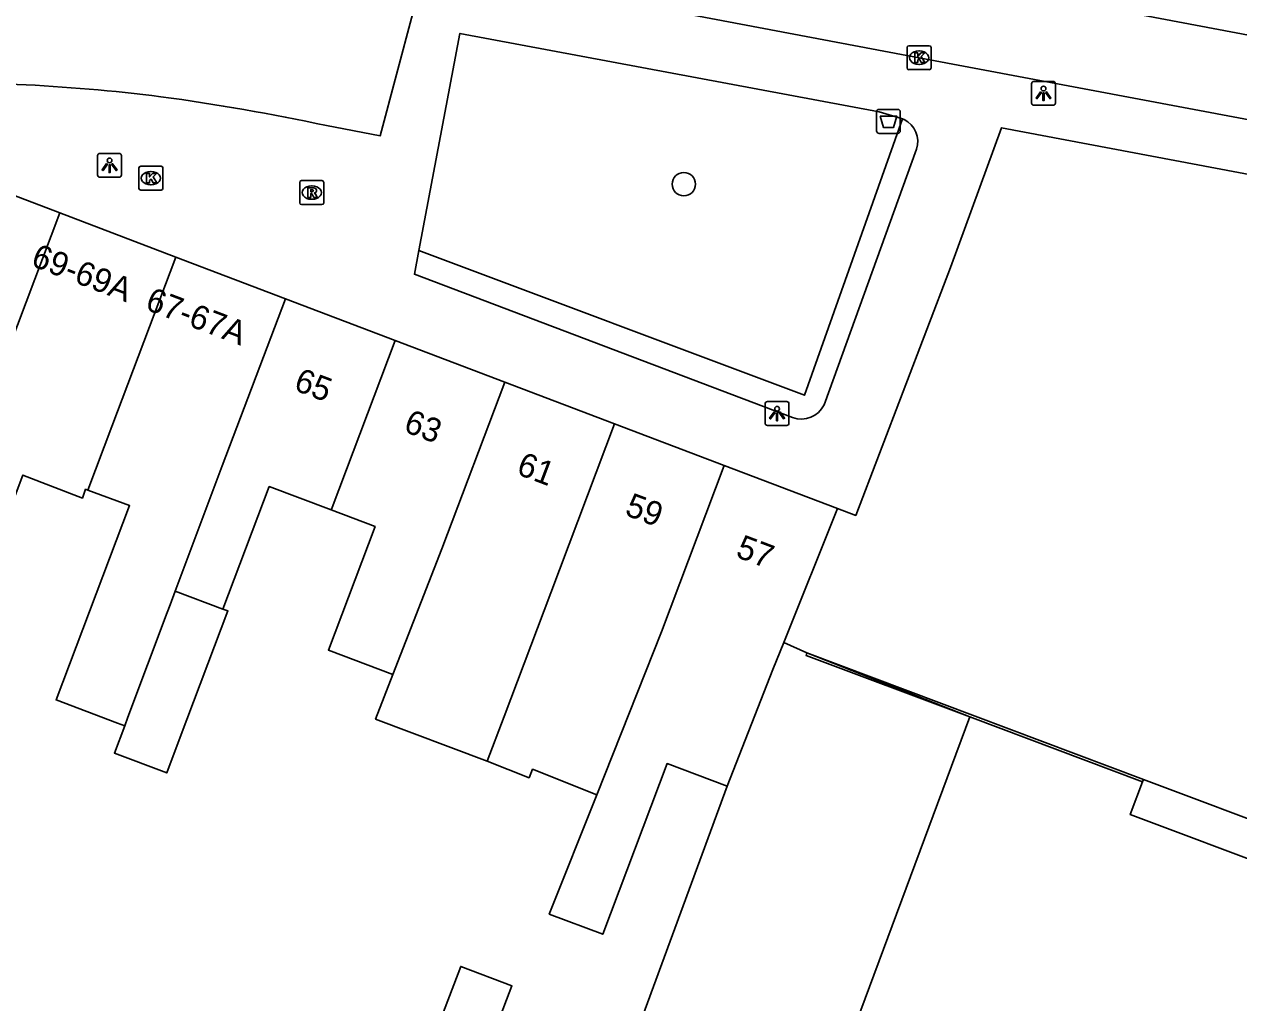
# Model space of a CAD drawing. Extents: x 160861 to 161308, y 384024 to 384878.
# Drawn here: x 161181.4 to 161232.1, y 384804.2 to 384845 of the extents above; entities that cross this region are included whole.
import ezdxf

# ---------------------------------------------------------------- set-up
doc = ezdxf.new("R2010")
doc.units = 0
for name, color, linetype in [('IMGEO_Afvalbak', 7, 'Continuous'), ('IMGEO_Boom', 7, 'Continuous'), ('IMGEO_Fietspad_gesloten', 7, 'Continuous'), ('IMGEO_Groenvoorziening', 7, 'Continuous'), ('IMGEO_Hek', 7, 'Continuous'), ('IMGEO_Kolk', 7, 'Continuous'), ('IMGEO_Lichtpunt', 7, 'Continuous'), ('IMGEO_Muur', 7, 'Continuous'), ('IMGEO_Pand', 7, 'Continuous'), ('IMGEO_Pand_nummerreeks', 7, 'Continuous'), ('IMGEO_Rioolput', 7, 'Continuous'), ('IMGEO_Voetpad_open', 7, 'Continuous')]:
    doc.layers.add(name, color=color, linetype=linetype)

msp = doc.modelspace()

# ---------------------------------------------------------------- linework, layer by layer
at = {"layer": 'IMGEO_Afvalbak'}
for p, q in [((161216.99, 384840.59), (161216.99, 384841.39)), ((161216.99, 384841.39), (161216.99, 384840.59)), ((161217.09, 384841.49), (161217.88, 384841.49)), ((161217.88, 384841.49), (161217.09, 384841.49)), ((161217.98, 384841.39), (161217.98, 384840.59)), ((161217.98, 384840.59), (161217.98, 384841.39)), ((161217.88, 384840.49), (161217.09, 384840.49)), ((161217.09, 384840.49), (161217.88, 384840.49))]:
    msp.add_line(p, q, dxfattribs=at)
msp.add_lwpolyline([(161217.133, 384841.204), (161217.837, 384841.204), (161217.688, 384840.734), (161217.282, 384840.734), (161217.133, 384841.204)], dxfattribs=at)
for centre, start, end in [((161217.09, 384841.39), 90, 180), ((161217.09, 384841.39), 90, 180), ((161217.88, 384841.39), 0, 90), ((161217.88, 384841.39), 360, 90), ((161217.09, 384840.59), 180, 270), ((161217.09, 384840.59), 180, 270), ((161217.88, 384840.59), 270, 0), ((161217.88, 384840.59), 270, 0)]:
    msp.add_arc(centre, 0.1, start, end, dxfattribs=at)
at = {"layer": 'IMGEO_Boom'}
msp.add_circle((161208.94, 384838.368), 0.489, dxfattribs=at)
at = {"layer": 'IMGEO_Fietspad_gesloten'}
for points in [[(161257.548, 384839.798), (161256.71, 384840.023), (161202.651, 384850.244), (161200.595, 384850.627)], [(161258.047, 384836.196), (161255.49, 384836.738), (161236.925, 384840.231), (161218.764, 384843.65), (161201.588, 384846.895), (161200.38, 384847.129)]]:
    msp.add_lwpolyline(points, dxfattribs=at)
at = {"layer": 'IMGEO_Groenvoorziening'}
msp.add_lwpolyline([(161218.077, 384841.093), (161213.978, 384829.552), (161197.879, 384835.6)], dxfattribs=at)
at = {"layer": 'IMGEO_Hek'}
msp.add_lwpolyline([(161228.132, 384813.508), (161234.441, 384811.137)], dxfattribs=at)
at = {"layer": 'IMGEO_Kolk'}
for p, q in [((161218.263, 384843.224), (161218.263, 384844.076)), ((161218.338, 384844.15), (161219.19, 384844.15)), ((161218.751, 384843.93), (161218.776, 384843.93)), ((161219.264, 384844.076), (161219.264, 384843.224)), ((161218.774, 384843.37), (161218.749, 384843.37)), ((161219.19, 384843.15), (161218.338, 384843.15)), ((161186.183, 384838.192), (161186.183, 384839.044)), ((161186.258, 384839.118), (161187.11, 384839.118)), ((161186.671, 384838.898), (161186.696, 384838.898)), ((161187.184, 384839.044), (161187.184, 384838.192)), ((161186.694, 384838.338), (161186.669, 384838.338)), ((161187.11, 384838.118), (161186.258, 384838.118))]:
    msp.add_line(p, q, dxfattribs=at)
for points in [[(161218.263, 384843.224), (161218.263, 384844.076)], [(161218.338, 384844.15), (161219.19, 384844.15)], [(161219.264, 384844.076), (161219.264, 384843.224)], [(161218.584, 384843.85), (161218.707, 384843.85), (161218.707, 384843.699), (161218.837, 384843.85), (161219.001, 384843.85), (161218.855, 384843.699), (161219.008, 384843.45), (161218.856, 384843.45), (161218.771, 384843.614), (161218.707, 384843.547), (161218.707, 384843.45), (161218.584, 384843.45), (161218.584, 384843.85)], [(161219.19, 384843.15), (161218.338, 384843.15)], [(161186.183, 384838.192), (161186.183, 384839.044)], [(161186.258, 384839.118), (161187.11, 384839.118)], [(161186.504, 384838.818), (161186.627, 384838.818), (161186.627, 384838.667), (161186.757, 384838.818), (161186.921, 384838.818), (161186.775, 384838.667), (161186.928, 384838.418), (161186.776, 384838.418), (161186.691, 384838.582), (161186.627, 384838.515), (161186.627, 384838.418), (161186.504, 384838.418), (161186.504, 384838.818)], [(161187.184, 384839.044), (161187.184, 384838.192)], [(161187.11, 384838.118), (161186.258, 384838.118)]]:
    msp.add_lwpolyline(points, dxfattribs=at)
for centre, start, end in [((161218.34, 384844.074), 91.552, 178.448), ((161218.34, 384844.074), 91.552, 178.448), ((161219.188, 384844.074), 1.552, 88.448), ((161219.188, 384844.074), 1.552, 88.448), ((161218.34, 384843.226), 181.552, 268.448), ((161218.34, 384843.226), 181.552, 268.448), ((161219.188, 384843.226), 271.552, 358.448), ((161219.188, 384843.226), 271.552, 358.448), ((161186.26, 384839.042), 91.552, 178.448), ((161186.26, 384839.042), 91.552, 178.448), ((161187.108, 384839.042), 1.552, 88.448), ((161187.108, 384839.042), 1.552, 88.448), ((161186.26, 384838.194), 181.552, 268.448), ((161186.26, 384838.194), 181.552, 268.448), ((161187.108, 384838.194), 271.552, 358.448), ((161187.108, 384838.194), 271.552, 358.448)]:
    msp.add_arc(centre, 0.0765, start, end, dxfattribs=at)
for centre, major_axis, ratio, start_param, end_param in [((161218.75, 384843.65), (-0.387, 0.002), 0.722429, 4.712389, 7.853982), ((161218.775, 384843.65), (-0.39, 0.002), 0.717154, 1.570796, 4.712389), ((161186.67, 384838.618), (-0.387, 0.002), 0.722429, 4.712389, 7.853982), ((161186.695, 384838.618), (-0.39, 0.002), 0.717154, 1.570796, 4.712389)]:
    msp.add_ellipse(centre, major_axis=major_axis, ratio=ratio, start_param=start_param, end_param=end_param, dxfattribs=at)
at = {"layer": 'IMGEO_Lichtpunt'}
for p, q in [((161223.46, 384842.562), (161223.46, 384841.755)), ((161223.46, 384842.562), (161223.46, 384841.755)), ((161224.362, 384842.657), (161223.554, 384842.657)), ((161224.362, 384842.657), (161223.554, 384842.657)), ((161224.456, 384841.755), (161224.456, 384842.562)), ((161224.456, 384841.755), (161224.456, 384842.562)), ((161223.554, 384841.661), (161224.362, 384841.661)), ((161223.554, 384841.661), (161224.362, 384841.661)), ((161184.458, 384839.56), (161184.458, 384838.753)), ((161184.458, 384839.56), (161184.458, 384838.753)), ((161185.36, 384839.655), (161184.552, 384839.655)), ((161185.36, 384839.655), (161184.552, 384839.655)), ((161185.454, 384838.753), (161185.454, 384839.56)), ((161185.454, 384838.753), (161185.454, 384839.56)), ((161184.552, 384838.659), (161185.36, 384838.659)), ((161184.552, 384838.659), (161185.36, 384838.659)), ((161212.334, 384829.189), (161212.334, 384828.382)), ((161212.334, 384829.189), (161212.334, 384828.382)), ((161213.236, 384829.284), (161212.428, 384829.284)), ((161213.236, 384829.284), (161212.428, 384829.284)), ((161213.33, 384828.382), (161213.33, 384829.189)), ((161213.33, 384828.382), (161213.33, 384829.189)), ((161212.428, 384828.288), (161213.236, 384828.288)), ((161212.428, 384828.288), (161213.236, 384828.288))]:
    msp.add_line(p, q, dxfattribs=at)
for points in [[(161223.834, 384842.226), (161223.873, 384842.198), (161223.685, 384841.936), (161223.647, 384841.963), (161223.834, 384842.226)], [(161223.936, 384842.178), (161223.983, 384842.178), (161223.983, 384841.856), (161223.936, 384841.856), (161223.936, 384842.178)], [(161224.046, 384842.198), (161224.084, 384842.225), (161224.271, 384841.963), (161224.232, 384841.935), (161224.046, 384842.198)], [(161184.832, 384839.224), (161184.871, 384839.196), (161184.683, 384838.934), (161184.645, 384838.961), (161184.832, 384839.224)], [(161184.934, 384839.176), (161184.981, 384839.176), (161184.981, 384838.854), (161184.934, 384838.854), (161184.934, 384839.176)], [(161185.044, 384839.196), (161185.082, 384839.223), (161185.269, 384838.961), (161185.23, 384838.933), (161185.044, 384839.196)], [(161212.708, 384828.853), (161212.747, 384828.825), (161212.559, 384828.563), (161212.521, 384828.59), (161212.708, 384828.853)], [(161212.81, 384828.805), (161212.857, 384828.805), (161212.857, 384828.483), (161212.81, 384828.483), (161212.81, 384828.805)], [(161212.92, 384828.825), (161212.958, 384828.852), (161213.145, 384828.59), (161213.106, 384828.562), (161212.92, 384828.825)]]:
    msp.add_lwpolyline(points, dxfattribs=at)
for centre in [(161223.959, 384842.36), (161184.957, 384839.358), (161212.833, 384828.987)]:
    msp.add_circle(centre, 0.0994, dxfattribs=at)
for centre, start, end in [((161223.554, 384842.562), 90, 180), ((161223.554, 384842.562), 90, 180), ((161224.362, 384842.562), 0, 90), ((161224.362, 384842.562), 0, 90), ((161223.554, 384841.755), 180, 270), ((161223.554, 384841.755), 180, 270), ((161224.362, 384841.755), 270, 0), ((161224.362, 384841.755), 270, 360), ((161184.552, 384839.56), 90, 180), ((161184.552, 384839.56), 90, 180), ((161185.36, 384839.56), 0, 90), ((161185.36, 384839.56), 0, 90), ((161184.552, 384838.753), 180, 270), ((161184.552, 384838.753), 180, 270), ((161185.36, 384838.753), 270, 0), ((161185.36, 384838.753), 270, 360), ((161212.428, 384829.189), 90, 180), ((161212.428, 384829.189), 90, 180), ((161213.236, 384829.189), 0, 90), ((161213.236, 384829.189), 0, 90), ((161212.428, 384828.382), 180, 270), ((161212.428, 384828.382), 180, 270), ((161213.236, 384828.382), 270, 0), ((161213.236, 384828.382), 270, 360)]:
    msp.add_arc(centre, 0.0946, start, end, dxfattribs=at)
at = {"layer": 'IMGEO_Muur'}
for points in [[(161220.876, 384816.117), (161214.042, 384818.685), (161214.081, 384818.788), (161228.132, 384813.508)], [(161228.132, 384813.508), (161228.093, 384813.405)]]:
    msp.add_lwpolyline(points, dxfattribs=at)
at = {"layer": 'IMGEO_Pand'}
for points in [[(161178.275, 384838.914), (161178.703, 384838.751), (161182.877, 384837.164)], [(161182.877, 384837.164), (161178.287, 384825.012)], [(161182.877, 384837.164), (161187.721, 384835.323)], [(161187.721, 384835.323), (161185.05, 384828.251), (161184.045, 384825.59)], [(161187.721, 384835.323), (161192.304, 384833.582)], [(161187.702, 384821.373), (161189.665, 384826.598), (161192.304, 384833.582)], [(161192.304, 384833.582), (161196.885, 384831.84)], [(161196.885, 384831.84), (161194.25, 384824.866), (161194.21, 384824.76)], [(161196.885, 384831.84), (161201.466, 384830.099)], [(161201.466, 384830.099), (161198.835, 384823.134), (161196.791, 384817.891)], [(161201.466, 384830.099), (161206.047, 384828.358)], [(161200.725, 384814.268), (161201.432, 384816.139), (161203.379, 384821.294), (161206.047, 384828.358)], [(161206.047, 384828.358), (161210.628, 384826.617)], [(161205.299, 384812.864), (161208.004, 384819.671), (161210.628, 384826.617)], [(161210.628, 384826.617), (161215.35, 384824.822)], [(161178.287, 384825.012), (161180.553, 384824.134), (161181.33, 384826.219), (161183.82, 384825.255), (161183.958, 384825.622), (161184.045, 384825.59)], [(161189.692, 384820.621), (161191.623, 384825.737), (161194.21, 384824.76)], [(161184.045, 384825.59), (161185.79, 384824.944), (161182.726, 384816.829), (161185.295, 384815.86), (161185.588, 384815.749)], [(161194.21, 384824.76), (161196.043, 384824.068), (161194.095, 384818.909), (161196.791, 384817.891)], [(161215.35, 384824.822), (161213.109, 384819.23)], [(161187.702, 384821.373), (161187.486, 384820.799), (161187.363, 384820.472), (161185.721, 384816.102), (161185.588, 384815.749)], [(161189.692, 384820.621), (161187.702, 384821.373)], [(161185.588, 384815.749), (161185.158, 384814.604), (161187.345, 384813.778), (161187.911, 384815.276), (161189.899, 384820.543), (161189.692, 384820.621)], [(161213.109, 384819.23), (161212.656, 384818.101), (161210.755, 384813.217)], [(161196.791, 384817.891), (161196.065, 384816.027), (161200.725, 384814.268)], [(161214.5, 384768.631), (161206.772, 384787.37), (161213.521, 384790.153), (161212.316, 384793.074), (161220.876, 384816.117)], [(161240.417, 384779.319), (161235.2, 384791.96), (161232.912, 384792.813), (161233.881, 384795.457), (161236.335, 384794.545), (161241.526, 384808.357), (161234.402, 384811.034), (161233.888, 384809.668), (161227.579, 384812.039), (161228.093, 384813.405), (161220.876, 384816.117)], [(161200.725, 384814.268), (161202.478, 384813.572), (161202.62, 384813.929), (161205.299, 384812.864)], [(161210.755, 384813.217), (161208.241, 384814.166), (161205.551, 384807.041), (161203.319, 384807.883), (161205.299, 384812.864)], [(161195.2, 384794.109), (161199.624, 384805.695), (161201.763, 384804.879), (161197.339, 384793.292), (161197.116, 384793.377)]]:
    msp.add_lwpolyline(points, dxfattribs=at)
at = {"layer": 'IMGEO_Rioolput'}
for p, q in [((161192.9, 384837.589), (161192.9, 384838.441)), ((161192.975, 384838.515), (161193.827, 384838.515)), ((161193.388, 384838.295), (161193.413, 384838.295)), ((161193.901, 384838.441), (161193.901, 384837.589)), ((161193.827, 384837.515), (161192.975, 384837.515)), ((161193.411, 384837.735), (161193.386, 384837.735))]:
    msp.add_line(p, q, dxfattribs=at)
for points in [[(161192.9, 384837.589), (161192.9, 384838.441)], [(161192.975, 384838.515), (161193.827, 384838.515)], [(161193.901, 384838.441), (161193.901, 384837.589)], [(161193.489, 384838.213), (161193.237, 384838.215), (161193.237, 384837.815)], [(161193.237, 384837.815), (161193.361, 384837.815), (161193.361, 384837.977), (161193.372, 384837.977)], [(161193.415, 384838.134), (161193.361, 384838.134), (161193.361, 384838.053)], [(161193.361, 384838.053), (161193.413, 384838.053)], [(161193.419, 384837.948), (161193.49, 384837.815), (161193.63, 384837.815), (161193.565, 384837.941)], [(161193.827, 384837.515), (161192.975, 384837.515)]]:
    msp.add_lwpolyline(points, dxfattribs=at)
for centre, radius, start, end in [((161192.977, 384838.439), 0.0765, 91.552, 178.448), ((161192.977, 384838.439), 0.0765, 91.552, 178.448), ((161193.825, 384838.439), 0.0765, 1.552, 88.448), ((161193.825, 384838.439), 0.0765, 1.552, 88.448), ((161193.371, 384837.924), 0.0533, 26.0293, 88.6989), ((161193.397, 384838.242), 0.19, 274.7715, 282.9687), ((161193.421, 384838.038), 0.0964, 77.0061, 93.1865), ((161193.435, 384838.095), 0.0378, 276.6634, 79.6772), ((161193.488, 384838.103), 0.109, 350.3612, 89.416), ((161193.486, 384838.103), 0.112, 277.5842, 350.9817), ((161193.47, 384837.888), 0.108, 29.5134, 73.7905), ((161192.977, 384837.591), 0.0765, 181.552, 268.448), ((161192.977, 384837.591), 0.0765, 181.552, 268.448), ((161193.825, 384837.591), 0.0765, 271.552, 358.448), ((161193.825, 384837.591), 0.0765, 271.552, 358.448)]:
    msp.add_arc(centre, radius, start, end, dxfattribs=at)
for centre, major_axis, ratio, start_param, end_param in [((161193.387, 384838.015), (-0.387, 0.002), 0.722429, 4.712389, 7.853982), ((161193.412, 384838.015), (-0.39, 0.002), 0.717154, 1.570796, 4.712389)]:
    msp.add_ellipse(centre, major_axis=major_axis, ratio=ratio, start_param=start_param, end_param=end_param, dxfattribs=at)
at = {"layer": 'IMGEO_Voetpad_open'}
for points in [[(161197.626, 384845.513), (161196.262, 384840.388), (161194.013, 384840.817)], [(161197.879, 384835.6), (161199.586, 384844.662), (161217.093, 384841.385), (161218.077, 384841.093)], [(161218.077, 384841.093), (161218.098, 384841.084), (161218.103, 384841.081), (161218.118, 384841.074), (161218.141, 384841.064)], [(161215.35, 384824.822), (161216.116, 384824.531), (161220.078, 384834.88), (161222.199, 384840.723), (161255.518, 384834.437), (161257.123, 384834.129)], [(161218.657, 384839.828), (161214.795, 384829.147)], [(161213.478, 384828.618), (161197.691, 384834.602), (161197.879, 384835.6)], [(161220.876, 384816.117), (161214.081, 384818.788), (161213.109, 384819.23)], [(161210.755, 384813.217), (161202.764, 384791.497), (161202.858, 384791.266)]]:
    msp.add_lwpolyline(points, dxfattribs=at)
for centre, radius, start, end in [((161177.565, 384766.103), 76.513, 82.84055, 91.86573), ((161174.564, 384749.53), 93.336, 77.97292, 82.28078), ((161217.684, 384840.148), 1.024, 341.8181, 63.5006), ((161213.841, 384829.617), 1.063, 250.0181, 333.7496)]:
    msp.add_arc(centre, radius, start, end, dxfattribs=at)

# ---------------------------------------------------------------- texts
at = {"layer": 'IMGEO_Pand_nummerreeks'}
for s, rotation, p in [('69-69A', 338.9896, (161181.628, 384834.975)), ('67-67A', 339.2016, (161186.398, 384833.151)), ('65', 339.3048, (161192.605, 384829.783)), ('63', 339.3162, (161197.19, 384828.051)), ('61', 339.3162, (161201.904, 384826.272)), ('59', 339.3162, (161206.43, 384824.563)), ('57', 339.3162, (161211.061, 384822.815))]:
    msp.add_text(s, height=1, rotation=rotation, dxfattribs=at).set_placement(p)

doc.saveas('drawing.dxf')
